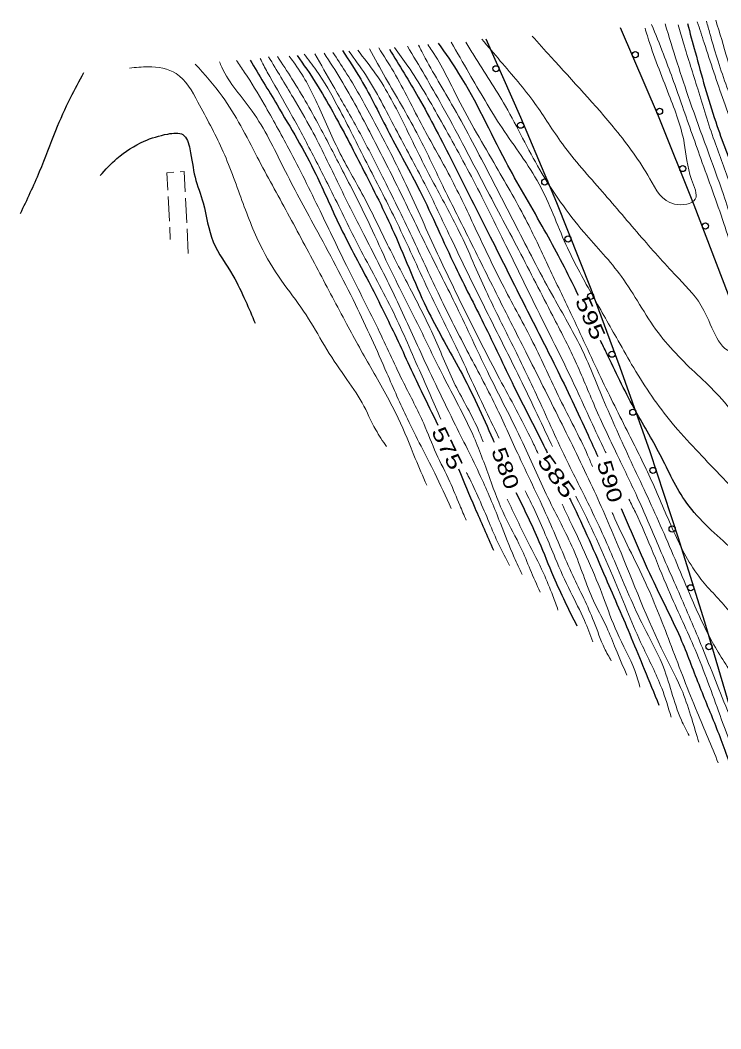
# Model space of a CAD drawing. Extents: x 2361708 to 2370558, y 6977955 to 6991887.
# Drawn here: x 2366374.1 to 2366601.3, y 6988209.2 to 6988536.3 of the extents above; entities that cross this region are included whole.
import ezdxf
from ezdxf.enums import TextEntityAlignment as Align

# ---------------------------------------------------------------- set-up
doc = ezdxf.new("R2010")
doc.units = 0
doc.header["$LTSCALE"] = 1.9
for name, color, linetype, lineweight in [('28', 7, 'Continuous', 13), ('31', 7, 'Continuous', 13), ('35', 7, 'Continuous', 13), ('4', 7, 'Continuous', 25)]:
    doc.layers.add(name, color=color, linetype=linetype, lineweight=lineweight)

msp = doc.modelspace()

# ---------------------------------------------------------------- linework, layer by layer
at = {"layer": '28'}
for p, q in [((2366422.486, 6988471.148), (2366422.06, 6988479.135)), ((2366427.756, 6988478.609), (2366428.142, 6988470.622)), ((2366422.803, 6988465.151), (2366422.595, 6988469.149)), ((2366428.241, 6988468.624), (2366428.637, 6988460.637))]:
    msp.add_line(p, q, dxfattribs=at)
for points in [[(2366421.951, 6988481.134), (2366421.657, 6988486.811), (2366423.966, 6988486.983)], [(2366425.965, 6988487.122), (2366427.334, 6988487.226), (2366427.657, 6988480.609)]]:
    msp.add_lwpolyline(points, dxfattribs=at)
at = {"layer": '31', "lineweight": 25}
for points in [[(2366590.435, 6988535.21), (2366592.952, 6988526.024), (2366599.599, 6988503.296), (2366606.163, 6988485.058), (2366607.43, 6988481.22)], [(2366478.613, 6988526.435), (2366484.521, 6988517.182), (2366493.758, 6988499.698), (2366503.677, 6988480.972), (2366515.222, 6988456.321), (2366524.378, 6988437.947), (2366534.202, 6988417.57), (2366543.814, 6988398.47), (2366545.017, 6988396.022)], [(2366493.809, 6988526.93), (2366503.198, 6988511.329), (2366514.4, 6988490.114), (2366526.53, 6988466.059), (2366537.968, 6988443.207), (2366547.753, 6988423.839), (2366558.244, 6988401.748), (2366561.38, 6988394.807)], [(2366555.092, 6988447.08), (2366553.674, 6988449.996), (2366543.367, 6988469.529), (2366531.537, 6988490.528), (2366516.385, 6988519.055), (2366509.791, 6988528.842)], [(2366448.721, 6988523.371), (2366457.399, 6988508.832), (2366469.974, 6988486.341), (2366477.51, 6988470.062), (2366487.107, 6988451.453), (2366495.549, 6988434.443), (2366504.135, 6988416.093), (2366509.56, 6988405.014)], [(2366463.907, 6988524.895), (2366470.003, 6988515.873), (2366475.452, 6988506.585), (2366485.014, 6988488.495), (2366495.377, 6988467.222), (2366506.623, 6988441.458), (2366516.762, 6988422.754), (2366527.335, 6988400.403), (2366527.744, 6988399.457)], [(2366394.638, 6988519.206), (2366390.345, 6988511.025), (2366385.595, 6988500.459), (2366380.322, 6988487.128), (2366374.132, 6988473.519)], [(2366400.095, 6988485.926), (2366405.492, 6988491.448), (2366414.279, 6988497.042), (2366422.007, 6988499.395), (2366426.89, 6988499.182), (2366429.134, 6988494.543), (2366430.842, 6988485.349), (2366433.441, 6988477.023), (2366436.691, 6988464.453), (2366443.106, 6988453.474), (2366447.154, 6988445.302), (2366450.313, 6988438.042)], [(2366611.95, 6988467.522), (2366614.144, 6988460.862), (2366621.031, 6988438.047), (2366625.786, 6988416.521), (2366631.289, 6988394.173), (2366636.659, 6988372.193), (2366641.242, 6988351.955), (2366642.693, 6988339.178), (2366642.582, 6988329.907), (2366639.478, 6988326.087), (2366626.86, 6988338.368), (2366604.796, 6988364.949), (2366590.225, 6988379.711), (2366581.585, 6988395.409), (2366573.1, 6988410.569), (2366564.21, 6988428.396), (2366562.262, 6988432.397)], [(2366516.185, 6988390.856), (2366521.496, 6988378.226), (2366527.567, 6988364.433)], [(2366534.86, 6988383.164), (2366542.281, 6988367.294), (2366547.03, 6988355.838), (2366554.592, 6988339.87)], [(2366552.166, 6988381.459), (2366552.86, 6988380.045), (2366563.945, 6988355.41), (2366572.25, 6988336.018), (2366576.437, 6988325.827), (2366581.168, 6988314.202)], [(2366568.981, 6988377.948), (2366579.498, 6988354.087), (2366588.561, 6988334.973), (2366594.453, 6988320.038), (2366600.239, 6988305.742), (2366605.355, 6988291.511)]]:
    msp.add_spline(points, degree=3, dxfattribs=at)
at = {"layer": '35'}
for points in [[(2366499.66, 6988527.896), (2366510.854, 6988508.682), (2366524.08, 6988483.856), (2366535.751, 6988461.746), (2366546.775, 6988440.45), (2366554.044, 6988425.839), (2366560.476, 6988410.959), (2366567.552, 6988395.606), (2366574.063, 6988381.917), (2366581.036, 6988365.843), (2366588.54, 6988348.673), (2366596.214, 6988330.476), (2366605.165, 6988308.39), (2366609.55, 6988299.361), (2366617.083, 6988287.582), (2366624.536, 6988276.762), (2366636.754, 6988264.468), (2366648.255, 6988250.797), (2366659.564, 6988241.414), (2366664.707, 6988244.383), (2366665.199, 6988255.708), (2366663.975, 6988266.617), (2366662.477, 6988282.144), (2366659, 6988306.982), (2366654.998, 6988325.075), (2366652.186, 6988345.199), (2366647.568, 6988369.166), (2366642.252, 6988391.857), (2366636.202, 6988417), (2366630.091, 6988439.163), (2366623.381, 6988461.16), (2366615.594, 6988484.997), (2366609.319, 6988503.339), (2366603.395, 6988523.663), (2366599.655, 6988536.308)], [(2366503.278, 6988528.161), (2366504.307, 6988526.161), (2366514, 6988509.081), (2366525.871, 6988487.014), (2366535.672, 6988468.016), (2366547.089, 6988446.334), (2366555.831, 6988430.346), (2366563.041, 6988413.664), (2366572.196, 6988393.11), (2366581.632, 6988372.579), (2366591.124, 6988350.348), (2366598.606, 6988334.508), (2366606.305, 6988322.041), (2366614.142, 6988309.725), (2366624.777, 6988295.636), (2366633.391, 6988287.887), (2366646.781, 6988275.304), (2366656.967, 6988266.32), (2366659.6, 6988268.186), (2366659.59, 6988275.546), (2366658.611, 6988288.057), (2366655.823, 6988305.602), (2366652.369, 6988329.16), (2366647.939, 6988349.119), (2366644.281, 6988369.915), (2366639.061, 6988392.956), (2366632.14, 6988420.392), (2366626.706, 6988442.871), (2366620.508, 6988462.493), (2366612.185, 6988486.985), (2366605.781, 6988507.295), (2366600.052, 6988524.022), (2366597.716, 6988531.96), (2366596.598, 6988535.959)], [(2366506.246, 6988528.379), (2366507.594, 6988526.442), (2366516.052, 6988510.911), (2366528.474, 6988488.758), (2366538.526, 6988470.723), (2366545.627, 6988455.93), (2366552.668, 6988441.196), (2366562.376, 6988420.398), (2366571.451, 6988402.093), (2366578.825, 6988386.943), (2366585.952, 6988370.58), (2366594.78, 6988355.083), (2366603.918, 6988344.809), (2366616.304, 6988327.336), (2366628.5, 6988316.322), (2366641.663, 6988303.557), (2366648.069, 6988297.618), (2366651.876, 6988299.014), (2366652.011, 6988305.805), (2366650.463, 6988318.281), (2366647.863, 6988339.268), (2366643.275, 6988364.165), (2366635.916, 6988388.256), (2366631.595, 6988410.326), (2366626.587, 6988431.13), (2366619.139, 6988455.11), (2366612.515, 6988476.508), (2366608.849, 6988490.734), (2366602.215, 6988510.012), (2366595.874, 6988529.002), (2366593.639, 6988535.791)], [(2366518.629, 6988529.126), (2366521.219, 6988524.941), (2366531.457, 6988508.418), (2366542.614, 6988487.773), (2366556.938, 6988467.498), (2366569.075, 6988453.163), (2366580.948, 6988435.015), (2366594.517, 6988420.504), (2366608.306, 6988403.844), (2366618.425, 6988392.48), (2366621.448, 6988395.359), (2366622.677, 6988403.841), (2366619.324, 6988419.86), (2366613.998, 6988440.48), (2366607.691, 6988462.151), (2366602.103, 6988479.749), (2366591.245, 6988510.017), (2366583.206, 6988535.082)], [(2366523.82, 6988530.136), (2366529.787, 6988523.062), (2366540.989, 6988509.319), (2366549.894, 6988496.213), (2366562.862, 6988480.686), (2366575.645, 6988465.776), (2366587.632, 6988452.5), (2366595.811, 6988442.187), (2366606.314, 6988428.216), (2366610.555, 6988429.197), (2366611.197, 6988437.333), (2366607.829, 6988451.862), (2366602.263, 6988470.35), (2366594.792, 6988491.4), (2366588.419, 6988509.5), (2366582.639, 6988525.336), (2366578.827, 6988534.9)], [(2366540.161, 6988531.172), (2366546.186, 6988524.399), (2366567.141, 6988500.797), (2366578.213, 6988484.912), (2366586.232, 6988476.688), (2366592.997, 6988478.282), (2366591.776, 6988484.681), (2366589.414, 6988496.449), (2366584.465, 6988512.062), (2366577.472, 6988531.177), (2366576.709, 6988533.72)], [(2366605.108, 6988480.267), (2366604.366, 6988482.69), (2366599.168, 6988497.142), (2366593.787, 6988514.001), (2366589.165, 6988528.858), (2366587.429, 6988534.762)], [(2366480.695, 6988526.225), (2366486.047, 6988518.656), (2366495.825, 6988501.088), (2366505.286, 6988483.188), (2366513.661, 6988465.816), (2366524.657, 6988443.239), (2366533.986, 6988424.558), (2366545.167, 6988401.273), (2366546.658, 6988398.097)], [(2366483.552, 6988526.542), (2366489.345, 6988518.957), (2366498.806, 6988502.117), (2366507.165, 6988485.385), (2366516.025, 6988468.659), (2366524.616, 6988449.66), (2366532.786, 6988432.877), (2366541.488, 6988414.839), (2366550.944, 6988394.338), (2366559.182, 6988377.725), (2366567.262, 6988359.851), (2366576.277, 6988339.586), (2366582.22, 6988327.602), (2366588.484, 6988309.361), (2366590.963, 6988304.304)], [(2366487.348, 6988526.989), (2366492.607, 6988517.639), (2366502.688, 6988499.773), (2366511.132, 6988482.573), (2366519.258, 6988466.25), (2366529.076, 6988446.522), (2366537.363, 6988430.1), (2366548.444, 6988407.975), (2366559.062, 6988386.164), (2366568.027, 6988365.749), (2366583.002, 6988330.62), (2366588.899, 6988318.345), (2366591.82, 6988309.853), (2366594.143, 6988302.145)], [(2366490.375, 6988527.328), (2366495.209, 6988519.533), (2366504.669, 6988501.732), (2366512.903, 6988486.72), (2366521.653, 6988468.882), (2366530.997, 6988449.6), (2366540.377, 6988431.829), (2366549.091, 6988413.501), (2366558.085, 6988395.276), (2366559.65, 6988391.611)], [(2366495.484, 6988527.486), (2366499.832, 6988521.397), (2366509.962, 6988504.653), (2366521.066, 6988484.298), (2366531.617, 6988463.267), (2366540.909, 6988444.185), (2366553.86, 6988417.886), (2366563.161, 6988397.824), (2366564.049, 6988396.023)], [(2366513.848, 6988529.161), (2366519.623, 6988519.216), (2366530.344, 6988501.367), (2366542.368, 6988483.161), (2366551.075, 6988463.532), (2366559.296, 6988447.7), (2366567.393, 6988433.396), (2366572.346, 6988424.703), (2366584.638, 6988406.679), (2366599.867, 6988390.043), (2366616.462, 6988370.67), (2366629.578, 6988360.704), (2366633.162, 6988362.419), (2366633.297, 6988369.21), (2366632.325, 6988379.872), (2366628.427, 6988394.375), (2366625.212, 6988409.575), (2366621.29, 6988424.539), (2366617.274, 6988441.871), (2366611.693, 6988458.869), (2366609.525, 6988465.909)], [(2366444.221, 6988523.258), (2366446.889, 6988519.383), (2366453.217, 6988509.063), (2366461.195, 6988494.628), (2366471.337, 6988474.484), (2366480.447, 6988455.62), (2366490.662, 6988435.146), (2366498.48, 6988418.65), (2366504.935, 6988405.5), (2366509.017, 6988395.799), (2366513.405, 6988386.63), (2366516.637, 6988379.051), (2366518.735, 6988374.12)], [(2366451.936, 6988523.832), (2366454.248, 6988519.493), (2366460.788, 6988507.935), (2366467.751, 6988495.061), (2366475.19, 6988480.481), (2366484.06, 6988462.664), (2366494.499, 6988442.823), (2366503.531, 6988422.828), (2366510.512, 6988406.943)], [(2366454.661, 6988524.418), (2366462.627, 6988511.193), (2366468.536, 6988500.888), (2366477.539, 6988482.753), (2366486.051, 6988465.783), (2366495.357, 6988447.261), (2366503.996, 6988428.512), (2366515.251, 6988404.968), (2366523.9, 6988387.23), (2366529.804, 6988373.205), (2366534.28, 6988362.107), (2366536.903, 6988356.522)], [(2366457.52, 6988524.545), (2366462.229, 6988517.309), (2366471.736, 6988500.789), (2366479.122, 6988486.598), (2366486.889, 6988471.162), (2366492.72, 6988458.516), (2366502.947, 6988437.893), (2366511.341, 6988420.742), (2366520.82, 6988401.961), (2366526.356, 6988387.713), (2366531.242, 6988375.439), (2366536.46, 6988365.228), (2366539.488, 6988358.137), (2366542.687, 6988350.837)], [(2366461.299, 6988524.681), (2366462.747, 6988522.784), (2366470.415, 6988509.337), (2366477.442, 6988493.923), (2366485.403, 6988479.228), (2366493.253, 6988463.472), (2366500.457, 6988449.44), (2366508.359, 6988433.484), (2366515.197, 6988417.979), (2366522.87, 6988402.931), (2366524.213, 6988399.524)], [(2366466.193, 6988525.318), (2366470.103, 6988520.084), (2366477.227, 6988508.121), (2366486.47, 6988490.049), (2366495.663, 6988471.925), (2366505.678, 6988450.44), (2366515.971, 6988429.136), (2366526.291, 6988407.124), (2366529.411, 6988400.773)], [(2366469.652, 6988525.43), (2366475.602, 6988515.006), (2366483.27, 6988501.509), (2366492.123, 6988484.482), (2366501.741, 6988464.743), (2366510.123, 6988446.732), (2366519.581, 6988428.071), (2366528.791, 6988410.218), (2366535.848, 6988394.884), (2366545.659, 6988373.796), (2366553.297, 6988356.218), (2366560.099, 6988341.322), (2366563.572, 6988332.595), (2366565.76, 6988328.546)], [(2366472.65, 6988525.599), (2366478.102, 6988517.04), (2366488.035, 6988498.934), (2366497.463, 6988480.293), (2366506.419, 6988461.827), (2366515.645, 6988443.334), (2366525.606, 6988422.348), (2366537.056, 6988399.286), (2366545.797, 6988380.298), (2366553.917, 6988363.554), (2366560.475, 6988347.016), (2366564.297, 6988339.402), (2366567.194, 6988332.389), (2366570.835, 6988323.934)], [(2366475.539, 6988525.847), (2366479.456, 6988519.804), (2366488.465, 6988504.178), (2366498.554, 6988484.374), (2366508.911, 6988461.691), (2366518.094, 6988442.517), (2366529.538, 6988420.005), (2366540.091, 6988399.885), (2366542.05, 6988395.743)], [(2366409.564, 6988520.758), (2366415.61, 6988521.186), (2366424.671, 6988519.022), (2366431.77, 6988509.699), (2366439.534, 6988494.602), (2366446.034, 6988477.833), (2366452.777, 6988461.787), (2366459.714, 6988450.632), (2366466.868, 6988440.72), (2366472.773, 6988430.806), (2366479.328, 6988420.807), (2366485.011, 6988412.171), (2366489.414, 6988403.463), (2366492.886, 6988398.035)], [(2366430.862, 6988522.071), (2366439.612, 6988511.654), (2366450.98, 6988491.921), (2366460.844, 6988473.684), (2366470.73, 6988455.227), (2366479.967, 6988437.794), (2366488.301, 6988422.733), (2366496.708, 6988407.252), (2366502.223, 6988394.184), (2366505.916, 6988385.489)], [(2366438.746, 6988522.766), (2366439.493, 6988521.023), (2366449.369, 6988506.776), (2366459.524, 6988488.452), (2366469.798, 6988469.089), (2366482.837, 6988444.122), (2366493.009, 6988421.857), (2366499.691, 6988406.98), (2366508.508, 6988389.424), (2366513.827, 6988377.993)], [(2366571.482, 6988380.963), (2366573.562, 6988376.742), (2366584.927, 6988350.089), (2366592.917, 6988332.214), (2366601.011, 6988310.85), (2366607.961, 6988293.055), (2366616.883, 6988275.009), (2366624.552, 6988261.452), (2366635.026, 6988247.411), (2366646.775, 6988233.942), (2366659.177, 6988221.179), (2366669.44, 6988211.467), (2366671.22, 6988216.714), (2366670.209, 6988225.235), (2366670.023, 6988242.734), (2366667.592, 6988263.752), (2366665.006, 6988285.408), (2366662.165, 6988304.452), (2366658.858, 6988325.111), (2366655.28, 6988346.909), (2366650.233, 6988368.671), (2366646.616, 6988388.268), (2366641.305, 6988408.349), (2366636.663, 6988426.375), (2366632.966, 6988440.731), (2366626.785, 6988461.833)], [(2366518.837, 6988389.622), (2366519.398, 6988388.477), (2366526.161, 6988373.441), (2366529.28, 6988366.26), (2366532.794, 6988359.523)], [(2366537.835, 6988383.642), (2366540.976, 6988377.262), (2366547.593, 6988361.824), (2366552.507, 6988350.981), (2366557.075, 6988341.633), (2366559.772, 6988334.669)], [(2366532.03, 6988381.017), (2366538.712, 6988367.16), (2366543.769, 6988357.007), (2366546.799, 6988349.626), (2366548.473, 6988345.012)], [(2366549.816, 6988379.367), (2366553.072, 6988372.497), (2366563.246, 6988349.033), (2366567.623, 6988337.734), (2366573.391, 6988325.438), (2366575.043, 6988320.023)], [(2366554.252, 6988381.929), (2366554.283, 6988381.869), (2366566.996, 6988354.208), (2366575.865, 6988333.352), (2366582.105, 6988319.73), (2366585.175, 6988310.33)], [(2366566.043, 6988376.691), (2366566.319, 6988376.053), (2366576.972, 6988353.623), (2366585.247, 6988333.241), (2366593.58, 6988311.93), (2366597.069, 6988303.672), (2366600.437, 6988295.444)]]:
    msp.add_spline(points, degree=3, dxfattribs=at)
at = {"layer": '4'}
for points in [[(2366568.646, 6988533.923), (2366580.969, 6988505.239), (2366592.565, 6988476.428), (2366603.681, 6988447.402), (2366614.531, 6988418.074), (2366619.354, 6988404.109), (2366628.604, 6988375.776), (2366637.165, 6988347.386), (2366645.227, 6988318.831), (2366653.032, 6988290.014), (2366660.127, 6988261.14), (2366666.366, 6988233.928)], [(2366611.935, 6988285.303), (2366604.317, 6988313.362), (2366596.103, 6988341.085), (2366587.4, 6988368.673), (2366578.336, 6988396.348), (2366568.675, 6988423.688), (2366559.253, 6988449.059), (2366548.136, 6988477.105), (2366536.432, 6988504.745), (2366525.23, 6988530.14)]]:
    msp.add_lwpolyline(points, dxfattribs=at)
for centre in [(2366573.512, 6988525.13), (2366528.365, 6988520.551), (2366581.406, 6988506.753), (2366536.399, 6988502.251), (2366588.91, 6988488.19), (2366544.197, 6988483.834), (2366596.262, 6988469.572), (2366551.725, 6988465.331), (2366559.046, 6988446.744), (2366566.007, 6988427.994), (2366572.74, 6988409.178), (2366579.264, 6988390.298), (2366585.49, 6988371.292), (2366591.532, 6988352.238), (2366597.409, 6988333.14)]:
    msp.add_circle(centre, 1, dxfattribs=at)

# ---------------------------------------------------------------- texts
at = {"layer": '31'}
for s, rotation, width, p in [(' 595 ', 293.568, 1.35, (2366556.801, 6988438.768)), (' 575 ', 295.751, 1.35, (2366510.45, 6988396.477)), (' 580 ', 290.375, 1.3, (2366529.196, 6988390.194)), (' 585 ', 305.606, 1.45, (2366546.033, 6988387.062)), (' 590 ', 286.892, 1.3, (2366563.01, 6988386.082))]:
    msp.add_text(s, height=4.8, rotation=rotation, dxfattribs=dict(at, width=width)).set_placement(p, align=Align.CENTER)

doc.saveas('drawing.dxf')
